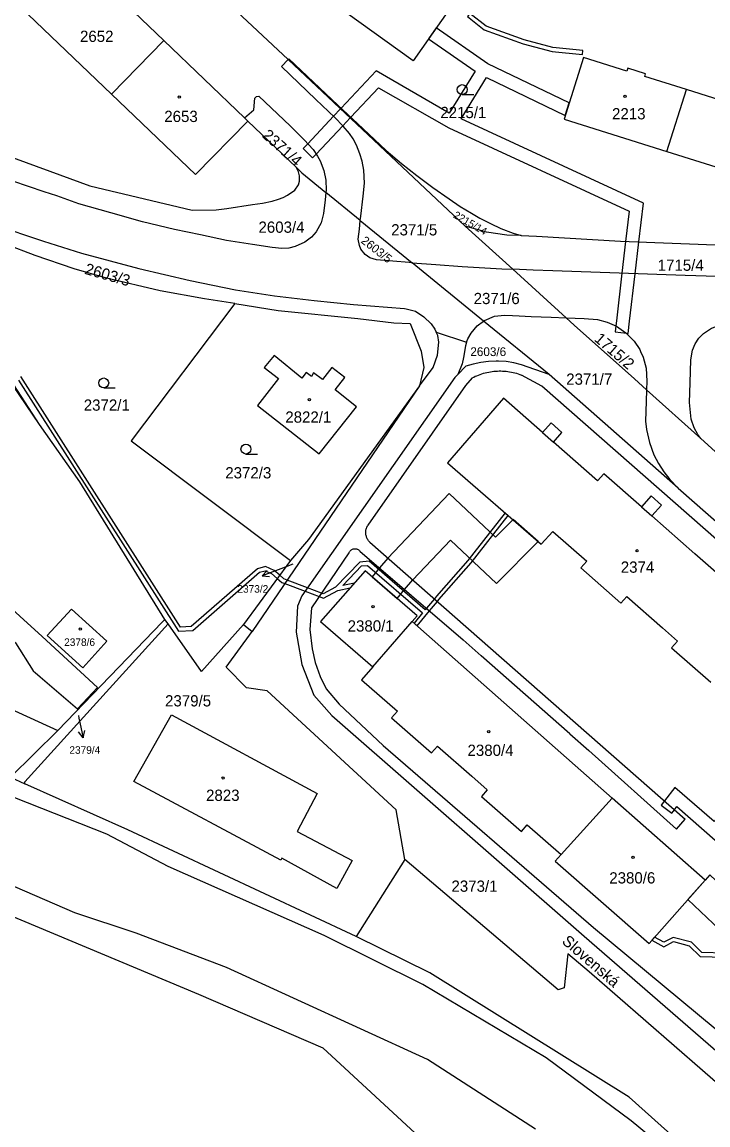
# Model space of a CAD drawing. Extents: x -869103 to -863415, y -1015889 to -1012477.
# Drawn here: x -866303.6 to -866200.1, y -1015008.6 to -1014842.2 of the extents above; entities that cross this region are included whole.
import ezdxf

# ---------------------------------------------------------------- set-up
doc = ezdxf.new("R2010")
doc.units = 0
for name, color, linetype in [('Hranice parcel', 7, 'Continuous'), ('Parcelní čísla', 7, 'Continuous'), ('Pop  PČ popisy', 7, 'Continuous'), ('Vnitřní kresba', 7, 'Continuous'), ('Věcná břemena k části', 7, 'Continuous'), ('Značky budov', 7, 'Continuous'), ('Značky kultur', 7, 'Continuous')]:
    doc.layers.add(name, color=color, linetype=linetype)

msp = doc.modelspace()

# ---------------------------------------------------------------- linework, layer by layer
at = {"layer": 'Hranice parcel'}
for p, q in [((-866294.83, -1014832.81), (-866282.2, -1014844.95)), ((-866290.09, -1014853.05), (-866282.2, -1014844.95)), ((-866282.2, -1014844.95), (-866270.04, -1014856.63)), ((-866263.45, -1014847.82), (-866236.7, -1014872.95)), ((-866206.25, -1014861.7), (-866203.32, -1014852.34)), ((-866269.53, -1014857.12), (-866270.04, -1014856.63)), ((-866262.23, -1014864.07), (-866269.53, -1014857.12)), ((-866206.25, -1014861.7), (-866190.76, -1014866.55)), ((-866252.54, -1014872.1), (-866257.73, -1014867.86)), ((-866252.54, -1014872.1), (-866244.72, -1014878.48)), ((-866236.7, -1014872.95), (-866229.54, -1014879.45)), ((-866228.25, -1014874.38), (-866230.42, -1014874.31)), ((-866233.92, -1014887.3), (-866244.72, -1014878.48)), ((-866229.54, -1014879.45), (-866221.45, -1014886.8)), ((-866224.03, -1014895.37), (-866233.92, -1014887.3)), ((-866241.08, -1014888.94), (-866236.49, -1014890.47)), ((-866236.6, -1014894.11), (-866237.84, -1014895.36)), ((-866224.03, -1014895.37), (-866228.22, -1014893.87)), ((-866204.55, -1014912.5), (-866224.03, -1014895.37)), ((-866243.6, -1014897.06), (-866268.88, -1014934.14)), ((-866201.15, -1014905.03), (-866209.32, -1014897.67)), ((-866198.44, -1014907.46), (-866201.15, -1014905.03)), ((-866263.09, -1014923.44), (-866270.15, -1014933.1)), ((-866281.52, -1014933.01), (-866282.02, -1014932.33)), ((-866270.15, -1014933.1), (-866268.88, -1014934.14)), ((-866250.65, -1014939.49), (-866244.7, -1014932.65)), ((-866222.24, -1014967.83), (-866214.5, -1014959.32)), ((-866245.82, -1014968.59), (-866253.16, -1014980.19))]:
    msp.add_line(p, q, dxfattribs=at)
for points in [[(-866293.72, -1014818.68), (-866290.43, -1014822.26), (-866270.39, -1014841.29), (-866263.45, -1014847.82)], [(-866170.38, -1015044.78), (-866198.26, -1015019.08), (-866211.64, -1015008.03), (-866224.47, -1014998.53), (-866243.1, -1014987.43), (-866258.01, -1014980.06), (-866281.56, -1014969.6), (-866290.81, -1014964.74), (-866304.67, -1014959.27), (-866434.47, -1014903.76), (-866442.31, -1014898.26), (-866454.86, -1014892.85), (-866463.05, -1014890.59), (-866475.25, -1014880.45), (-866481.39, -1014874.15), (-866488.06, -1014864.49), (-866493.4, -1014853.42), (-866500.52, -1014833.76), (-866503.8, -1014823.77)], [(-866499.25, -1014825.62), (-866488.57, -1014856.8), (-866486.23, -1014863.65), (-866471.13, -1014880.81), (-866451.31, -1014879.06), (-866298.17, -1014949.07)], [(-866238.98, -1014840.03), (-866244.55, -1014848), (-866270.79, -1014829.13)], [(-866294.83, -1014832.81), (-866302.69, -1014840.99), (-866290.09, -1014853.05)], [(-866252.54, -1014872.1), (-866252.47, -1014871.44), (-866252.13, -1014868.45), (-866251.92, -1014866.46), (-866251.99, -1014864.49), (-866252.24, -1014863.15), (-866252.59, -1014862.03), (-866253.12, -1014860.73), (-866253.6, -1014859.8), (-866254.15, -1014858.98), (-866255.11, -1014857.85), (-866256.39, -1014856.57), (-866259.26, -1014853.82), (-866264.44, -1014848.86), (-866263.45, -1014847.82)], [(-866263.45, -1014847.82), (-866263.33, -1014847.69), (-866257.73, -1014852.99), (-866255.91, -1014854.69), (-866252.97, -1014857.46), (-866248.61, -1014861.54), (-866246.31, -1014863.48), (-866244.01, -1014865.32), (-866241.57, -1014867.14), (-866239.13, -1014868.86), (-866237.48, -1014869.97), (-866235.77, -1014871.02), (-866234.51, -1014871.75), (-866232.88, -1014872.57), (-866231.32, -1014873.29), (-866229.45, -1014874), (-866228.25, -1014874.38)], [(-866218.87, -1014847.48), (-866221.79, -1014856.83), (-866206.25, -1014861.7)], [(-866203.32, -1014852.34), (-866209.6, -1014850.38), (-866209.47, -1014849.95), (-866212.16, -1014849.11), (-866212.29, -1014849.54), (-866218.87, -1014847.48)], [(-866328.5, -1014852.31), (-866326.63, -1014853.27), (-866309.65, -1014860.9), (-866307.57, -1014861.71), (-866293.38, -1014866.87), (-866277.94, -1014870.53), (-866274.3, -1014870.52), (-866272.71, -1014870.28), (-866268.79, -1014869.71), (-866267.29, -1014869.48), (-866265.85, -1014869.17), (-866264.88, -1014868.9), (-866264.2, -1014868.63), (-866263.51, -1014868.28), (-866262.44, -1014867.52), (-866261.86, -1014866.71), (-866261.72, -1014866.16), (-866261.72, -1014865.36), (-866261.86, -1014864.76), (-866262.23, -1014864.07)], [(-866290.09, -1014853.05), (-866277.42, -1014865.18), (-866269.53, -1014857.12)], [(-866270.04, -1014856.63), (-866268.63, -1014855.4), (-866268.44, -1014853.66), (-866268.21, -1014853.4), (-866267.88, -1014853.35), (-866263.15, -1014857.82), (-866261.03, -1014859.93), (-866259.66, -1014861.41), (-866258.98, -1014862.4), (-866258.59, -1014863.12), (-866258.06, -1014864.56), (-866257.76, -1014866.01), (-866257.71, -1014867.55), (-866257.73, -1014867.86)], [(-866190.76, -1014866.55), (-866187.83, -1014857.18), (-866194.44, -1014855.11), (-866194.31, -1014854.68), (-866196.95, -1014853.84), (-866197.09, -1014854.29), (-866203.32, -1014852.34)], [(-866262.23, -1014864.07), (-866261.35, -1014864.91), (-866257.73, -1014867.86)], [(-866257.73, -1014867.86), (-866257.82, -1014869.01), (-866258.08, -1014871.05), (-866258.45, -1014872.48), (-866259.19, -1014873.8), (-866259.89, -1014874.62), (-866260.91, -1014875.4), (-866262.36, -1014876.05), (-866263.35, -1014876.27), (-866264.36, -1014876.31), (-866265.85, -1014876.16), (-866268.81, -1014875.73), (-866272.75, -1014875.11), (-866276.68, -1014874.28), (-866280.56, -1014873.45), (-866285.42, -1014872.3), (-866290.21, -1014870.95), (-866295.03, -1014869.58), (-866298.35, -1014868.38), (-866300.28, -1014867.78), (-866304.98, -1014866.19)], [(-866300.96, -1014902.88), (-866319.19, -1014874.84), (-866316.9, -1014871.58)], [(-866271.5, -1014884.66), (-866276.06, -1014883.95), (-866282.73, -1014882.74), (-866290.86, -1014880.81), (-866295.73, -1014879.38), (-866301.6, -1014877.37), (-866310.63, -1014873.96), (-866316.9, -1014871.58)], [(-866307.9, -1014872.69), (-866300.34, -1014875.22), (-866294.64, -1014877.04), (-866285.97, -1014879.37), (-866278.21, -1014881.18), (-866271.39, -1014882.55), (-866265.48, -1014883.5), (-866259.51, -1014884.18)], [(-866244.72, -1014878.48), (-866245.14, -1014878.45), (-866250.11, -1014878.05), (-866251.09, -1014877.75), (-866251.79, -1014877.24), (-866252.46, -1014876.43), (-866252.68, -1014875.89), (-866252.86, -1014874.92), (-866252.67, -1014873.39), (-866252.54, -1014872.1)], [(-866230.42, -1014874.31), (-866233.47, -1014873.88), (-866236.7, -1014872.95)], [(-866228.25, -1014874.38), (-866225.92, -1014874.45), (-866213.25, -1014875.24), (-866196.35, -1014875.88), (-866182.49, -1014876.25)], [(-866244.72, -1014878.48), (-866241.14, -1014878.76), (-866237.18, -1014879.05), (-866231.17, -1014879.38), (-866229.54, -1014879.45)], [(-866187.53, -1014880.9), (-866195.53, -1014880.67), (-866203.51, -1014880.42), (-866213.48, -1014880.06), (-866223.47, -1014879.69), (-866226.46, -1014879.58), (-866229.54, -1014879.45)], [(-866300.96, -1014902.88), (-866314.16, -1014883.53), (-866327.36, -1014891.14)], [(-866271.5, -1014884.66), (-866287.15, -1014905.37), (-866263.09, -1014923.44)], [(-866271.5, -1014884.66), (-866264.92, -1014885.68), (-866252.92, -1014886.9), (-866247.5, -1014887.56), (-866245.01, -1014887.63), (-866243.35, -1014891.85), (-866242.93, -1014894.31), (-866243.6, -1014897.06)], [(-866259.51, -1014884.18), (-866253.58, -1014884.79), (-866245.88, -1014885.4)], [(-866245.88, -1014885.4), (-866245.62, -1014885.43), (-866244.21, -1014885.81), (-866242.93, -1014886.65), (-866241.85, -1014887.7), (-866241.27, -1014888.5), (-866241.08, -1014888.94)], [(-866233.92, -1014887.3), (-866233.8, -1014887.21), (-866232.28, -1014886.57), (-866230.79, -1014886.41), (-866229.55, -1014886.47), (-866228.54, -1014886.5), (-866226.75, -1014886.59), (-866223.74, -1014886.72), (-866221.45, -1014886.8)], [(-866221.45, -1014886.8), (-866218.76, -1014886.9), (-866216.75, -1014887.07), (-866215.28, -1014887.45), (-866213.88, -1014888.07), (-866212.44, -1014889.06), (-866211.22, -1014890.32), (-866210.37, -1014891.58), (-866210.25, -1014891.89), (-866209.84, -1014892.76), (-866209.4, -1014894.41), (-866209.29, -1014896.37), (-866209.32, -1014897.67)], [(-866221.45, -1014886.8), (-866220.25, -1014887.89), (-866211.16, -1014896.02), (-866209.32, -1014897.67)], [(-866236.49, -1014890.47), (-866236.33, -1014889.97), (-866235.82, -1014889.11), (-866234.91, -1014888.02), (-866233.92, -1014887.3)], [(-866201.15, -1014905.03), (-866201.58, -1014904.43), (-866202.16, -1014903.38), (-866202.62, -1014902.11), (-866202.85, -1014899.6), (-866202.75, -1014896.61), (-866202.64, -1014893.14), (-866202.39, -1014891.67), (-866201.99, -1014890.71), (-866201.43, -1014889.89), (-866200.75, -1014889.18), (-866199.53, -1014888.34), (-866198.11, -1014887.84), (-866196.61, -1014887.76), (-866193.29, -1014887.83), (-866183.96, -1014887.96), (-866170.98, -1014888.12), (-866156.96, -1014888.38), (-866141.92, -1014888.62), (-866128.79, -1014888.8), (-866128.53, -1014888.87), (-866128.36, -1014889.01), (-866128.25, -1014889.3), (-866127.82, -1014891.11)], [(-866243.6, -1014897.06), (-866241.54, -1014894.32), (-866240.91, -1014892.44), (-866240.68, -1014890.45), (-866240.86, -1014889.45), (-866241.08, -1014888.94)], [(-866236.49, -1014890.47), (-866236.67, -1014891.01), (-866236.94, -1014892.78), (-866237.17, -1014893.74), (-866237.84, -1014895.36)], [(-866268.07, -1014900.01), (-866258.77, -1014907.33), (-866253.12, -1014900.22), (-866256.31, -1014897.65), (-866254.88, -1014895.81), (-866256.82, -1014894.3), (-866258.24, -1014896.13), (-866259.58, -1014895.08), (-866259.92, -1014895.68), (-866260.71, -1014895.07), (-866261.36, -1014895.91), (-866265.55, -1014892.48), (-866267.03, -1014894.29), (-866264.88, -1014895.94), (-866268.07, -1014900.01)], [(-866228.22, -1014893.87), (-866229.35, -1014893.59), (-866230.51, -1014893.41), (-866231.67, -1014893.33), (-866232.02, -1014893.32), (-866233.19, -1014893.37), (-866234.34, -1014893.52), (-866235.48, -1014893.77), (-866236.6, -1014894.11)], [(-866237.84, -1014895.36), (-866238.26, -1014895.79), (-866261.34, -1014928.74), (-866262.02, -1014930.31), (-866262.22, -1014934.26), (-866261.34, -1014939.14), (-866259.55, -1014943.76), (-866256.82, -1014946.82), (-866218.75, -1014980.12), (-866172.89, -1015019.96), (-866171.13, -1015021.84), (-866161.3, -1015037.61), (-866160.29, -1015039.18), (-866157.97, -1015041.42), (-866118.9, -1015073.34), (-866116.08, -1015075.33), (-866112.64, -1015076.88), (-866109.02, -1015077.09)], [(-866243.6, -1014897.06), (-866260.37, -1014920.24), (-866263.09, -1014923.44)], [(-866209.32, -1014897.67), (-866209.37, -1014899.41), (-866209.5, -1014902.39), (-866209.34, -1014903.67), (-866208.89, -1014905.6), (-866208.22, -1014907.46), (-866207.54, -1014908.81), (-866206.73, -1014910.04), (-866205.8, -1014911.21), (-866204.55, -1014912.5)], [(-866215.78, -1014910.36), (-866216.72, -1014911.42), (-866223.39, -1014905.55), (-866222.12, -1014904.11), (-866223.75, -1014902.66), (-866225.03, -1014904.11), (-866230.9, -1014898.95), (-866239.37, -1014908.67), (-866225.22, -1014920.97), (-866223.49, -1014919.03), (-866218.36, -1014923.55), (-866219.25, -1014924.56), (-866213.22, -1014929.87), (-866212.33, -1014928.86), (-866206.93, -1014933.61), (-866204.66, -1014935.61), (-866205.55, -1014936.62), (-866199.64, -1014941.82)], [(-866282.02, -1014932.33), (-866294.89, -1014911.58), (-866300.96, -1014902.88)], [(-866193.99, -1014929.47), (-866202.03, -1014922.42), (-866208.54, -1014916.71), (-866207.1, -1014915.07), (-866208.64, -1014913.69), (-866210.1, -1014915.35), (-866215.78, -1014910.36)], [(-866226.07, -1015009.26), (-866242.42, -1014998.76), (-866272.75, -1014984.87), (-866286.38, -1014979.67), (-866295.62, -1014976.64), (-866370.7, -1014944.09), (-866383.9, -1014938.25), (-866391.98, -1014934.61), (-866434.18, -1014916.22), (-866438.83, -1014914.39), (-866448.4, -1014912.47)], [(-866204.55, -1014912.5), (-866174.52, -1014938.9), (-866175.85, -1014940.38)], [(-866244.7, -1014932.65), (-866243.94, -1014931.77), (-866251.79, -1014924.98), (-866258.57, -1014932.66), (-866250.65, -1014939.49)], [(-866290.78, -1014935.62), (-866294.41, -1014939.62), (-866299.81, -1014934.76), (-866296.11, -1014930.79), (-866290.78, -1014935.62)], [(-866303.2, -1014957.13), (-866303.2, -1014956.82), (-866281.52, -1014933.01)], [(-866298.17, -1014949.07), (-866282.43, -1014932.74), (-866282.02, -1014932.33)], [(-866270.15, -1014933.1), (-866276.52, -1014940.21), (-866281.52, -1014933.01)], [(-866214.5, -1014959.32), (-866230.86, -1014944.88), (-866244.7, -1014932.65)], [(-866245.82, -1014968.59), (-866247.14, -1014961.07), (-866266.62, -1014943.13), (-866269.72, -1014942.66), (-866272.77, -1014939.53), (-866268.88, -1014934.14)], [(-866250.65, -1014939.49), (-866252.34, -1014941.44), (-866246.93, -1014946.18), (-866247.81, -1014947.18), (-866241.77, -1014952.47), (-866240.9, -1014951.48), (-866235.71, -1014956), (-866233.38, -1014958.04), (-866234.26, -1014959.05), (-866228.21, -1014964.35), (-866227.34, -1014963.35), (-866222.24, -1014967.83)], [(-866286.73, -1014956.79), (-866281.05, -1014946.74), (-866259.07, -1014958.62), (-866262.09, -1014964.33), (-866253.76, -1014968.73), (-866256.1, -1014972.92), (-866264.39, -1014968.38)], [(-866298.17, -1014949.07), (-866305.34, -1014956.16), (-866303.2, -1014957.13)], [(-866354.7, -1014956.32), (-866315.87, -1014972.63), (-866276.96, -1014988.92), (-866258.19, -1014997.01), (-866226.4, -1015026.4), (-866219.99, -1015018.91), (-866140.32, -1015091.95), (-866118.86, -1015126.1), (-866110.33, -1015133.81), (-866076.53, -1015151.13), (-866038.54, -1015185.59), (-866020.71, -1015202.09), (-866003.6, -1015222.82), (-865988.96, -1015245.6), (-865973.33, -1015274.21)], [(-866253.16, -1014980.19), (-866287.63, -1014964.1), (-866303.2, -1014957.13)], [(-866264.39, -1014968.38), (-866264.54, -1014968.66), (-866286.73, -1014956.79)], [(-866222.24, -1014967.83), (-866223.11, -1014968.82), (-866208.94, -1014981.24), (-866200.5, -1014971.69), (-866214.5, -1014959.32)], [(-866173.32, -1015025.11), (-866174.24, -1015023.87), (-866175.25, -1015022.74), (-866218, -1014985.51), (-866221.2, -1014982.82), (-866221.78, -1014987.93), (-866222.69, -1014988.25), (-866245.82, -1014968.59)], [(-866169.2, -1015039.44), (-866173.77, -1015038.64), (-866211.96, -1015004.46), (-866242.04, -1014985.68), (-866253.16, -1014980.19)]]:
    msp.add_lwpolyline(points, dxfattribs=at)
at = {"layer": 'Pop  PČ popisy'}
for p, q in [((-866264.54, -1014924.69), (-866267.34, -1014925.77)), ((-866267.34, -1014925.77), (-866266.59, -1014924.94)), ((-866262.7, -1014923.97), (-866264.54, -1014924.69)), ((-866267.34, -1014925.77), (-866266.23, -1014925.87)), ((-866295.1, -1014946.82), (-866295.01, -1014947.24)), ((-866295.01, -1014947.24), (-866294.39, -1014950.18)), ((-866294.39, -1014950.18), (-866295.08, -1014949.3)), ((-866294.39, -1014950.18), (-866294.1, -1014949.09))]:
    msp.add_line(p, q, dxfattribs=at)
at = {"layer": 'Vnitřní kresba'}
for p, q in [((-866235.65, -1014895.87), (-866236.64, -1014897.03)), ((-866225.12, -1014897.13), (-866228.21, -1014895.43)), ((-866236.64, -1014897.03), (-866251.41, -1014918.12)), ((-866175.85, -1014940.38), (-866225.12, -1014897.13)), ((-866225.03, -1014904.11), (-866223.39, -1014905.55)), ((-866210.1, -1014915.35), (-866208.54, -1014916.71)), ((-866251.11, -1014920.64), (-866203.51, -1014962.46)), ((-866254.27, -1014922.28), (-866259.93, -1014930.57)), ((-866252.59, -1014922), (-866237.02, -1014935.39)), ((-866259.93, -1014930.57), (-866260.17, -1014933.83)), ((-866260.17, -1014933.83), (-866259.8, -1014936.76)), ((-866259.8, -1014936.76), (-866259.35, -1014938.82)), ((-866237.02, -1014935.39), (-866234.29, -1014937.8)), ((-866220.9, -1014949.62), (-866234.29, -1014937.8)), ((-866259.35, -1014938.82), (-866258.62, -1014940.96)), ((-866258.62, -1014940.96), (-866257.71, -1014942.8)), ((-866257.71, -1014942.8), (-866255.74, -1014945.12)), ((-866249.08, -1014951.35), (-866255.74, -1014945.12)), ((-866220.9, -1014949.62), (-866218.06, -1014952.13)), ((-866249.08, -1014951.35), (-866217.34, -1014978.81)), ((-866218.06, -1014952.13), (-866204.83, -1014964)), ((-866204.83, -1014964), (-866203.51, -1014962.46)), ((-866217.34, -1014978.81), (-866192.71, -1014999.3))]:
    msp.add_line(p, q, dxfattribs=at)
for points in [[(-866235.65, -1014895.87), (-866235.41, -1014895.75), (-866235.18, -1014895.63), (-866234.93, -1014895.53), (-866234.69, -1014895.43), (-866234.44, -1014895.34), (-866234.19, -1014895.25), (-866233.93, -1014895.17), (-866233.68, -1014895.1), (-866233.42, -1014895.04), (-866233.16, -1014894.98), (-866232.9, -1014894.94), (-866232.64, -1014894.9), (-866232.38, -1014894.87), (-866232.11, -1014894.84), (-866231.85, -1014894.83), (-866231.58, -1014894.82), (-866231.32, -1014894.82), (-866231.05, -1014894.83), (-866230.79, -1014894.84), (-866230.52, -1014894.87), (-866230.26, -1014894.9), (-866230, -1014894.94), (-866229.74, -1014894.99), (-866229.48, -1014895.04), (-866229.22, -1014895.1), (-866228.96, -1014895.17), (-866228.71, -1014895.25), (-866228.46, -1014895.34), (-866228.21, -1014895.43)], [(-866251.11, -1014920.64), (-866251.2, -1014920.55), (-866251.28, -1014920.45), (-866251.35, -1014920.35), (-866251.42, -1014920.25), (-866251.48, -1014920.14), (-866251.53, -1014920.03), (-866251.58, -1014919.91), (-866251.62, -1014919.8), (-866251.65, -1014919.68), (-866251.68, -1014919.56), (-866251.7, -1014919.43), (-866251.71, -1014919.31), (-866251.71, -1014919.18), (-866251.71, -1014919.06), (-866251.69, -1014918.94), (-866251.68, -1014918.81), (-866251.65, -1014918.69), (-866251.61, -1014918.57), (-866251.57, -1014918.45), (-866251.53, -1014918.34), (-866251.47, -1014918.23), (-866251.41, -1014918.12)], [(-866254.27, -1014922.28), (-866254.23, -1014922.2), (-866254.19, -1014922.12), (-866254.14, -1014922.05), (-866254.08, -1014921.98), (-866254.02, -1014921.92), (-866253.95, -1014921.86), (-866253.88, -1014921.81), (-866253.8, -1014921.76), (-866253.72, -1014921.72), (-866253.64, -1014921.69), (-866253.55, -1014921.67), (-866253.46, -1014921.66), (-866253.38, -1014921.65), (-866253.29, -1014921.65), (-866253.2, -1014921.66), (-866253.11, -1014921.68), (-866253.03, -1014921.7), (-866252.94, -1014921.73), (-866252.86, -1014921.78), (-866252.79, -1014921.82), (-866252.72, -1014921.88), (-866252.65, -1014921.94), (-866252.59, -1014922)]]:
    msp.add_lwpolyline(points, dxfattribs=at)
at = {"layer": 'Věcná břemena k části'}
for points in [[(-866236.38, -1014841.29), (-866233.85, -1014843.31), (-866227.98, -1014845.43), (-866223.56, -1014846.61), (-866219.02, -1014847.04), (-866218.95, -1014846.44), (-866223.46, -1014846.01), (-866227.8, -1014844.85), (-866233.55, -1014842.79), (-866236, -1014840.84)], [(-866235.21, -1014849.54), (-866239.12, -1014855.91), (-866250.15, -1014849.5), (-866255.43, -1014855.14), (-866255.54, -1014855.25), (-866256.59, -1014856.37), (-866260.48, -1014860.52), (-866261.18, -1014861.26), (-866259.74, -1014862.66), (-866259.2, -1014862.08), (-866255.16, -1014857.8), (-866254.06, -1014856.63), (-866253.96, -1014856.53), (-866249.78, -1014852.08), (-866239.17, -1014858.14), (-866211.96, -1014870.69), (-866212.49, -1014875.27), (-866213.05, -1014880.08), (-866213.89, -1014887.25), (-866213.98, -1014888.02), (-866214.09, -1014888.92), (-866212.37, -1014889.13), (-866212.11, -1014889.16), (-866211.89, -1014887.29), (-866211.05, -1014880.15), (-866210.49, -1014875.34), (-866209.8, -1014869.49), (-866237.29, -1014856.76), (-866233.47, -1014850.54), (-866221.61, -1014856.25), (-866221.02, -1014854.35), (-866233.29, -1014848.44), (-866241.08, -1014843.04), (-866242.23, -1014844.68)], [(-866295.22, -1014945.84), (-866292.22, -1014942.62), (-866300.54, -1014934.91), (-866317.49, -1014919.55), (-866323.52, -1014914.41), (-866327.02, -1014909.88), (-866330.82, -1014914.91), (-866324.68, -1014917.49), (-866319.72, -1014922.12), (-866304.57, -1014935.88), (-866301.94, -1014940.09)], [(-866238.93, -1014920.37), (-866232, -1014926.88), (-866225.7, -1014920.55), (-866229.49, -1014917.26), (-866232.12, -1014919.91), (-866239.13, -1014913.31), (-866248.36, -1014923.06), (-866249.64, -1014924.53), (-866250.74, -1014925.89), (-866246.96, -1014929.16), (-866245.85, -1014927.79), (-866244.6, -1014926.36)], [(-866207.11, -1014960.36), (-866205.53, -1014961.58), (-866205.12, -1014961.05), (-866204.77, -1014960.59), (-866198.95, -1014965.66), (-866176.68, -1014939.65), (-866175.63, -1014938.43), (-866177.15, -1014937.13), (-866178.18, -1014938.33), (-866199.15, -1014962.82), (-866205.07, -1014957.69), (-866206.62, -1014959.72)], [(-866200.5, -1014971.69), (-866203.09, -1014974.63), (-866193.54, -1014983.64), (-866191.58, -1014985.13), (-866188.43, -1014981.25), (-866190.3, -1014979.82), (-866199.78, -1014970.88)], [(-866208.11, -1014980.3), (-866208.51, -1014980.76), (-866206.7, -1014981.73), (-866205.25, -1014980.96), (-866202.88, -1014981.6), (-866201.24, -1014983.2), (-866197.62, -1014983.3), (-866191.71, -1014985.3), (-866191.31, -1014984.8), (-866197.54, -1014982.7), (-866200.99, -1014982.6), (-866202.57, -1014981.06), (-866205.32, -1014980.32), (-866206.71, -1014981.06)]]:
    msp.add_lwpolyline(points, close=True, dxfattribs=at)
msp.add_lwpolyline([(-866304.12, -1014896.22), (-866280, -1014934.1), (-866277.81, -1014934), (-866267.75, -1014925.21), (-866266.9, -1014924.98), (-866265.94, -1014925.4), (-866265.07, -1014926.15), (-866264.4, -1014926.73), (-866263.95, -1014926.9), (-866260.87, -1014928.07), (-866258.77, -1014928.86), (-866258.09, -1014929.12), (-866255.95, -1014927.97), (-866254.08, -1014927.57), (-866253.42, -1014926.83), (-866255.18, -1014927.2), (-866252.34, -1014924.24), (-866251.43, -1014924.17), (-866243.13, -1014931.35), (-866244.41, -1014932.9), (-866243.97, -1014933.3), (-866242.09, -1014931.03), (-866240.91, -1014929.6), (-866240.69, -1014929.34), (-866235.78, -1014923.76), (-866230.22, -1014916.63), (-866230.67, -1014916.23), (-866236.29, -1014923.42), (-866241.02, -1014928.81), (-866241.35, -1014929.21), (-866242.53, -1014930.65), (-866242.73, -1014930.89), (-866251.21, -1014923.55), (-866252.62, -1014923.66), (-866256.29, -1014927.48), (-866258.13, -1014928.46), (-866258.42, -1014928.35), (-866260.51, -1014927.56), (-866263.59, -1014926.39), (-866264.06, -1014926.21), (-866264.71, -1014925.65), (-866265.56, -1014924.92), (-866266.86, -1014924.34), (-866268.05, -1014924.67), (-866278.07, -1014933.41), (-866279.68, -1014933.48), (-866303.79, -1014895.64)], dxfattribs=at)
at = {"layer": 'Značky budov'}
for centre in [(-866279.87, -1014853.47), (-866212.57, -1014853.36), (-866260.22, -1014899.16), (-866210.77, -1014921.97), (-866250.61, -1014930.42), (-866294.8, -1014933.78), (-866233.16, -1014949.26), (-866273.24, -1014956.28), (-866211.37, -1014968.23)]:
    msp.add_circle(centre, 0.175, dxfattribs=at)
at = {"layer": 'Značky kultur'}
for p, q in [((-866237.16, -1014853.1), (-866235.41, -1014853.1)), ((-866291.27, -1014897.38), (-866289.52, -1014897.38)), ((-866269.8, -1014907.36), (-866268.05, -1014907.36))]:
    msp.add_line(p, q, dxfattribs=at)
for centre in [(-866237.16, -1014852.35), (-866291.27, -1014896.63), (-866269.8, -1014906.61)]:
    msp.add_circle(centre, 0.75, dxfattribs=at)

# ---------------------------------------------------------------- texts
at = {"layer": 'Parcelní čísla'}
for s, height, p in [('2652', 1.7, (-866294.85, -1014845.15)), ('2215/1', 1.7, (-866240.46, -1014856.65)), ('2213', 1.7, (-866214.54, -1014856.84)), ('2653', 1.7, (-866282.13, -1014857.24)), ('2603/4', 1.7, (-866267.91, -1014873.96)), ('2371/5', 1.7, (-866247.88, -1014874.36)), ('1715/4', 1.7, (-866207.65, -1014879.7)), ('2371/6', 1.7, (-866235.43, -1014884.73)), ('2603/6', 1.322, (-866235.93, -1014892.57)), ('2371/7', 1.7, (-866221.46, -1014896.9)), ('2372/1', 1.7, (-866294.28, -1014900.82)), ('2822/1', 1.7, (-866263.86, -1014902.63)), ('2372/3', 1.7, (-866272.92, -1014911.04)), ('2374', 1.7, (-866213.22, -1014925.28)), ('2373/2', 1.139, (-866271.09, -1014928.29)), ('2380/1', 1.7, (-866254.45, -1014934.16)), ('2378/6', 1.139, (-866297.24, -1014936.33)), ('2379/5', 1.7, (-866282.01, -1014945.46)), ('2379/4', 1.139, (-866296.45, -1014952.61)), ('2380/4', 1.7, (-866236.36, -1014952.93)), ('2823', 1.7, (-866275.82, -1014959.72)), ('2373/1', 1.7, (-866238.78, -1014973.44)), ('2380/6', 1.7, (-866214.96, -1014972.19))]:
    msp.add_text(s, height=height, dxfattribs=at).set_placement(p)
for s, height, rotation, p in [('2371/4', 1.7, 318, (-866267.47, -1014859.42)), ('2215/14', 1.139, 330, (-866238.6, -1014871.61)), ('2603/5', 1.291, 322, (-866252.54, -1014875.37)), ('2603/3', 1.7, 344, (-866294.25, -1014880.14)), ('1715/2', 1.7, 319, (-866217.34, -1014890.17))]:
    msp.add_text(s, height=height, rotation=rotation, dxfattribs=at).set_placement(p)
at = {"layer": 'Pop  PČ popisy'}
msp.add_text('Slovenská', height=1.7, rotation=319, dxfattribs=at).set_placement((-866222.22, -1014981.1))

doc.saveas('drawing.dxf')
